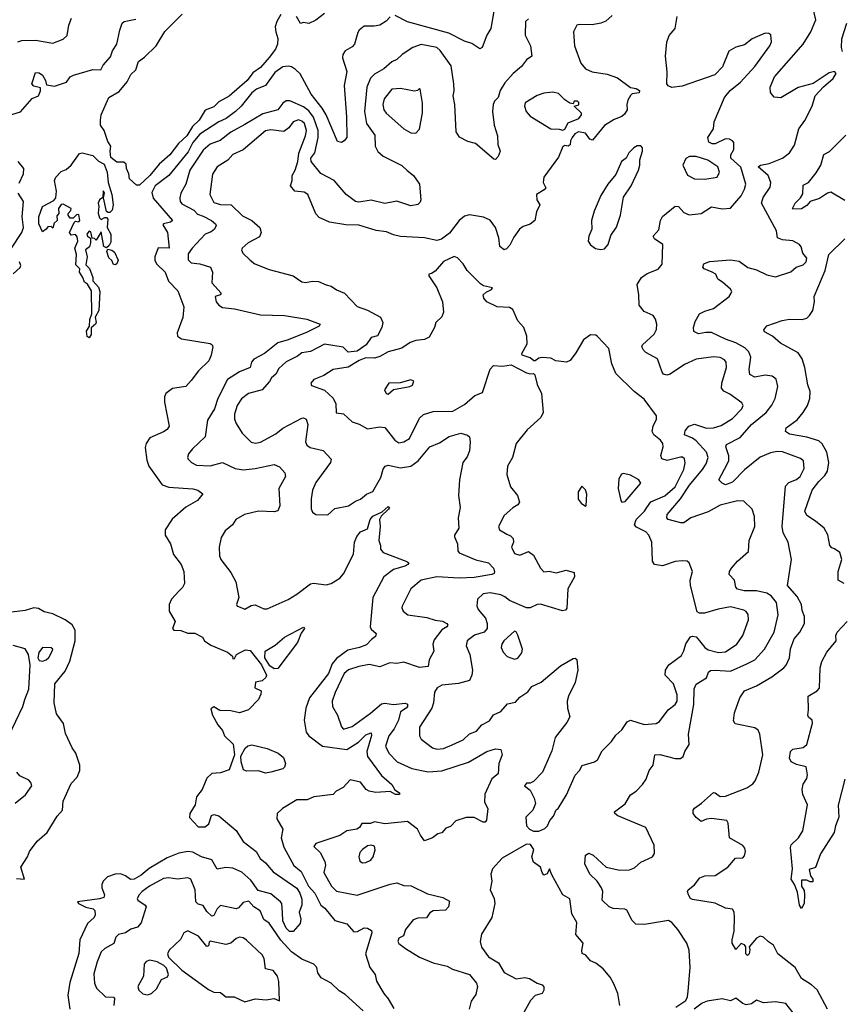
# Model space of a CAD drawing. Extents: x 1552033 to 1694788, y 811965 to 917215.
# Tile 573 of 632: x 1674833 to 1679591, y 880252 to 885946. Entities that reach past the tile are written whole.
import ezdxf

# ---------------------------------------------------------------- set-up
doc = ezdxf.new("R2010")
doc.units = 0

msp = doc.modelspace()

# ---------------------------------------------------------------- linework, layer by layer
at = {"layer": '0CON20XD'}
for points in [[(1679056.7, 880566.7), (1679052.9, 880545), (1679042.5, 880535), (1679032.2, 880545), (1679033.3, 880585), (1679025, 880596.7), (1679005, 880603.3), (1678975, 880570), (1678954.4, 880605), (1678953.3, 880625), (1678965.6, 880674.4), (1678967.4, 880755), (1678965.2, 880785.2), (1678955, 880801.5), (1678915, 880808.7), (1678855, 880836.9), (1678725, 880858.9), (1678713.5, 880865), (1678700.4, 880885), (1678695.5, 880905), (1678700, 880915), (1678735, 880943.1), (1678767.1, 880982.9), (1678795, 880995.4), (1678855, 880997.8), (1678928.8, 881045), (1678973.1, 881096.9), (1679015, 881100), (1679025, 881110.8), (1679030.6, 881135), (1679028, 881155), (1679015, 881171.5), (1678938.6, 881215), (1678930.7, 881300.7), (1678922, 881315), (1678835, 881326.9), (1678806.3, 881323.6), (1678775, 881310), (1678745, 881332.9), (1678728.5, 881355), (1678727.5, 881375), (1678735, 881387.1), (1678777.1, 881415), (1678845, 881476.7), (1678855, 881475.6), (1678885, 881453.3), (1678916.2, 881455), (1679039.2, 881505), (1679073.3, 881526.7), (1679086.4, 881543.6), (1679107.5, 881595), (1679132.1, 881695), (1679114.6, 881815), (1679105, 881836.9), (1679085, 881851.8), (1678971.2, 881875), (1678962.1, 881892.1), (1678967.3, 881937.3), (1678998.5, 882025), (1679024.2, 882065), (1679095, 882094.6), (1679183.3, 882146.7), (1679253, 882197), (1679266.7, 882213.3), (1679285.5, 882255), (1679291.6, 882308.4), (1679312.3, 882365), (1679344.5, 882405), (1679372.2, 882455), (1679372.5, 882495), (1679358.8, 882528.8), (1679355.4, 882565), (1679329.8, 882609.8), (1679274.5, 882675), (1679296.7, 882825), (1679277.9, 882925), (1679248.1, 882978.1), (1679242.5, 883015), (1679262.4, 883247.6), (1679281.2, 883268.8), (1679325, 883287.7), (1679346.9, 883305), (1679369.4, 883350.6), (1679366.2, 883395), (1679349.1, 883409.1), (1679245, 883446.4), (1679215, 883448.2), (1679175, 883440.7), (1679115, 883416.9), (1679025, 883343.1), (1678955, 883270.9), (1678915.7, 883255.7), (1678896.2, 883265), (1678876.7, 883285), (1678925.8, 883375), (1678933.8, 883396.2), (1678934.8, 883424.8), (1678917.1, 883475), (1678920.4, 883489.6), (1678999.7, 883530.3), (1679065.5, 883604.5), (1679149.7, 883675), (1679183.1, 883716.9), (1679203.1, 883755), (1679217.8, 883825), (1679207.6, 883867.6), (1679185.4, 883885.4), (1679145, 883890), (1679085, 883879.5), (1679056, 883895), (1679053, 883923), (1679060.9, 883995), (1679050.5, 884025), (1679027.8, 884047.8), (1678975, 884077.6), (1678915, 884098.2), (1678835, 884136.5), (1678802.4, 884137.6), (1678758.8, 884128.8), (1678731.9, 884141.9), (1678730.8, 884165), (1678739.5, 884200.5), (1678765.8, 884245), (1678795, 884260.6), (1678846.7, 884275), (1678935.7, 884344.3), (1678948.8, 884365), (1678951.2, 884375), (1678945, 884387.5), (1678898.3, 884428.3), (1678870, 884445), (1678858.8, 884475), (1678837.5, 884485), (1678791.2, 884505), (1678783.8, 884515), (1678790, 884535), (1678823.3, 884546.7), (1678945, 884556.5), (1678995, 884548.9), (1679045, 884512.5), (1679095, 884498.9), (1679155, 884470.9), (1679205, 884458.9), (1679292.4, 884487.6), (1679323.3, 884515), (1679365, 884527.8), (1679382.7, 884545), (1679386, 884566), (1679361.9, 884595), (1679352.8, 884632.8), (1679342.9, 884645), (1679305, 884666.7), (1679245, 884672.5), (1679216.7, 884685), (1679210.9, 884725), (1679123.3, 884885), (1679132.3, 884917.7), (1679173.2, 884976.8), (1679176.8, 885005), (1679161.8, 885045), (1679103.3, 885095), (1679117.1, 885105), (1679168.6, 885115), (1679244.7, 885145.3), (1679285, 885175.7), (1679315, 885220), (1679339.4, 885315), (1679375, 885363.8), (1679416.9, 885445), (1679434.5, 885505.5), (1679482.8, 885557.2), (1679538.9, 885605), (1679555.6, 885635), (1679545, 885646.7), (1679515, 885638.7), (1679423, 885577), (1679335, 885554.6), (1679235, 885494.5), (1679197.3, 885497.3), (1679175.7, 885525.7), (1679173.5, 885555), (1679198.5, 885615), (1679365, 885803.5), (1679408.6, 885875), (1679438.5, 885945), (1679416.1, 886035)], [(1676343.4, 885975), (1676319.6, 885935), (1676311.3, 885905), (1676313.7, 885875), (1676326.3, 885836.3), (1676323.8, 885805), (1676312.5, 885775), (1676275, 885726.7), (1676225, 885668.8), (1676180.5, 885639.5), (1676148.2, 885595), (1676045, 885504.4), (1675985, 885470), (1675955, 885441.4), (1675905, 885422.5), (1675870.9, 885365), (1675832.5, 885327.5), (1675799, 885275), (1675751, 885229), (1675700.8, 885165), (1675639.7, 885110.3), (1675585, 885045.4), (1675525, 884988.1), (1675509.1, 884989.1), (1675467.5, 885025), (1675463.3, 885055), (1675450, 885085), (1675449.5, 885109.5), (1675435, 885121.2), (1675395, 885122.1), (1675359.8, 885149.8), (1675355.2, 885184.8), (1675359.2, 885215), (1675342.3, 885242.3), (1675321.4, 885305), (1675300.8, 885335), (1675300, 885365), (1675304.3, 885395), (1675347.5, 885495), (1675409.1, 885530.9), (1675454.4, 885585.6), (1675475, 885629.2), (1675504, 885656), (1675520.7, 885705), (1675555, 885729.3), (1675621.9, 885795), (1675672.8, 885877.2), (1675771.8, 885978.2)], [(1676595, 885982), (1676545, 885944), (1676505, 885923.8), (1676475, 885930), (1676457, 885923), (1676433.3, 885965)], [(1677575.8, 885995), (1677558.6, 885895), (1677534.2, 885855.8), (1677507.5, 885785), (1677495, 885777.5), (1677447.7, 885807.7), (1677405, 885821.3), (1677315, 885867.6), (1677075, 885933.3), (1677005, 885969.2)], [(1674767.6, 885392.4), (1674837.8, 885412.2), (1674905, 885490), (1674942.5, 885505), (1674953.3, 885535), (1674952.5, 885552.5), (1674915, 885561.2), (1674902.7, 885575), (1674925, 885640), (1674945, 885639.1), (1674964.4, 885625), (1674981.9, 885595), (1674988.8, 885568.8), (1675035, 885560.9), (1675103.3, 885585), (1675124.2, 885615), (1675144.6, 885625.4), (1675255, 885657.1), (1675302.5, 885655), (1675316.4, 885683.6), (1675358.3, 885731.7), (1675370, 885765), (1675394.4, 885805), (1675411.1, 885885), (1675426.2, 885925), (1675437.5, 885935), (1675505, 885949.2)], [(1674821.8, 885818.2), (1674845, 885824.8), (1674925, 885828.2), (1675025, 885810.4), (1675085, 885832.5), (1675107.1, 885855), (1675117.1, 885915), (1675132.5, 885955)], [(1676975, 885962), (1676952, 885938), (1676915, 885914), (1676882.3, 885907.7), (1676825, 885908), (1676796.2, 885885), (1676787.7, 885872.3), (1676770, 885805), (1676755, 885788.1), (1676715.7, 885765), (1676701.4, 885745), (1676700.8, 885725), (1676725.4, 885645.4), (1676710, 885565), (1676723.4, 885385), (1676724.6, 885265), (1676710.3, 885245), (1676695, 885236), (1676671.1, 885241.1), (1676604.8, 885395), (1676582.3, 885435), (1676518.6, 885515), (1676455, 885631.8), (1676428.6, 885658.6), (1676405, 885672.4), (1676385, 885676.7), (1676355, 885672.4), (1676309.3, 885640.7), (1676254.3, 885565.7), (1676202.7, 885545), (1676175, 885522.8), (1676114.2, 885445), (1676081.8, 885415), (1676027.1, 885375), (1675985.1, 885354.9), (1675875, 885283.2), (1675834.1, 885235), (1675807.4, 885182.6), (1675695.1, 885044.9), (1675616.3, 884985), (1675596.6, 884946.6), (1675605, 884913.3), (1675717.1, 884785), (1675704.6, 884775.4), (1675664, 884766), (1675661.2, 884758.8), (1675687.1, 884715), (1675696.7, 884625), (1675633.2, 884626.8), (1675614.6, 884575), (1675615.4, 884555), (1675625, 884534.5), (1675675, 884485.6), (1675694.3, 884434.3), (1675747.6, 884377.6), (1675781.8, 884285), (1675776.6, 884223.4), (1675744.2, 884135), (1675746, 884115), (1675769.5, 884099.5), (1675933.9, 884073.9), (1675946.5, 884065), (1675949.1, 884055), (1675940, 884005), (1675926.9, 883973.1), (1675867.1, 883915), (1675825, 883860), (1675794.5, 883825.5), (1675717, 883813), (1675678.6, 883785), (1675670, 883765), (1675670, 883735), (1675697.5, 883595), (1675685, 883576.2), (1675665, 883562.5), (1675585, 883528), (1675564.2, 883495), (1675558.8, 883471.2), (1675567.9, 883397.9), (1675580, 883365), (1675657, 883257), (1675695, 883242.5), (1675833.7, 883233.7), (1675863.3, 883225), (1675892.5, 883205), (1675862.2, 883165), (1675793.8, 883126.2), (1675715, 883057.3), (1675674.5, 882995), (1675674.4, 882965), (1675704.6, 882914.6), (1675723, 882853), (1675766, 882796), (1675782.5, 882755), (1675785.6, 882685), (1675775, 882662), (1675755, 882642.5), (1675710, 882595), (1675697.5, 882565), (1675698, 882525), (1675732, 882465), (1675716.7, 882425), (1675723.8, 882415), (1675765, 882413.3), (1675805, 882398), (1675845, 882399.2), (1675890, 882375), (1675902.5, 882355), (1675938.8, 882328.8), (1676035, 882288), (1676063.3, 882265), (1676065, 882250), (1676075, 882252.5), (1676086.7, 882275), (1676104.4, 882285.6), (1676138.9, 882301.1), (1676165, 882297.5), (1676231.4, 882215), (1676260, 882155), (1676257.3, 882142.7), (1676235, 882123.3), (1676197.5, 882115), (1676193, 882083), (1676230, 882065), (1676227.5, 882045), (1676213.3, 882015), (1676155.3, 881954.7), (1676105, 881937.1), (1676055, 881948.4), (1675990.4, 881950.4), (1675955, 881972.5), (1675938.3, 881961.7), (1675948, 881925), (1675978.9, 881868.9), (1676005.7, 881835), (1676017.1, 881805), (1676066.9, 881756.9), (1676074.7, 881695.3), (1676045, 881608.9), (1675995, 881591.1), (1675945, 881587.8), (1675915, 881559.2), (1675888, 881495), (1675855, 881452.5), (1675847.1, 881405), (1675817.1, 881355), (1675815, 881332.5), (1675865, 881279.2), (1675905, 881279.2), (1675926, 881295), (1675942.5, 881345), (1675955, 881350), (1675985, 881342.5), (1676085, 881257.7), (1676125, 881192.8), (1676200, 881135), (1676224.2, 881095), (1676255, 881070), (1676298, 881018), (1676435, 880924.5), (1676453.8, 880895), (1676465, 880860), (1676464.2, 880825), (1676450, 880785), (1676459.2, 880745), (1676455, 880720), (1676415, 880672.5), (1676393.9, 880673.9), (1676375, 880692.5), (1676355, 880734.2), (1676352.5, 880782.5), (1676349.4, 880835), (1676341.4, 880845), (1676285, 880891.2), (1676211.2, 880911.2), (1676169.7, 880969.7), (1676117.2, 881017.2), (1676065, 881040), (1676025, 881043.1), (1675975, 881033.1), (1675945, 881087.8), (1675885, 881104.1), (1675835, 881132.8), (1675805, 881136.4), (1675753.1, 881126.9), (1675685, 881098.9), (1675582.2, 881037.8), (1675535, 880998.3), (1675495, 880975.2), (1675473.9, 880973.9), (1675444.6, 880995), (1675415, 881006.3), (1675384.1, 881004.1), (1675340, 880990), (1675316.3, 880965), (1675307.2, 880945), (1675308.1, 880925), (1675323.5, 880885), (1675319.2, 880870.8), (1675295, 880861.9), (1675166.7, 880845), (1675173.3, 880835), (1675215, 880814), (1675257.5, 880805), (1675268.1, 880795), (1675269.7, 880770.3), (1675264, 880755), (1675225, 880720), (1675181.6, 880625), (1675174.1, 880545.9), (1675121.9, 880378.1), (1675111.5, 880305), (1675123.8, 880225)], [(1677775, 885950.3), (1677758.8, 885935), (1677757.3, 885857.3), (1677786.5, 885795), (1677794.5, 885735.5), (1677765, 885712.9), (1677734.4, 885675), (1677686.9, 885635), (1677638.8, 885581.2), (1677612.8, 885537.2), (1677600, 885495), (1677579.2, 885475), (1677571.2, 885455), (1677567.1, 885415), (1677576.3, 885336.3), (1677596.7, 885275), (1677597.5, 885225), (1677611.4, 885185), (1677601.2, 885155), (1677585, 885136.7), (1677575, 885138.8), (1677469.5, 885229.5), (1677425, 885240.6), (1677377, 885267), (1677357, 885297), (1677348.9, 885455), (1677339.1, 885505), (1677345.6, 885535), (1677344.5, 885575), (1677328.4, 885678.4), (1677265, 885767.8), (1677245.2, 885785.2), (1677155, 885802.9), (1677107.1, 885785), (1677045.3, 885744.8), (1677013.8, 885716.2), (1676985, 885701.5), (1676938.6, 885661.4), (1676885, 885630.4), (1676861.6, 885608.4), (1676841.6, 885555), (1676826.7, 885415), (1676838.5, 885345), (1676887.2, 885277.2), (1676889.6, 885215), (1676905, 885184.4), (1676935, 885156.4), (1677042.6, 885102.6), (1677074, 885074), (1677110.6, 885045), (1677145.5, 884995), (1677152.9, 884905), (1677148.9, 884891.1), (1677135, 884878), (1677095, 884868.6), (1677015, 884896.9), (1676945, 884883.5), (1676865, 884901.8), (1676795, 884891.5), (1676775, 884894.5), (1676722, 884935), (1676652, 885015), (1676575, 885055.7), (1676517.9, 885125), (1676517.1, 885145), (1676540.8, 885175), (1676558.3, 885265), (1676558.6, 885305), (1676532.4, 885382.4), (1676505, 885418.2), (1676475, 885441.8), (1676395, 885476.7), (1676375, 885477.5), (1676355, 885463.1), (1676325, 885424.4), (1676238.3, 885401.7), (1676135, 885338.9), (1676054.4, 885295.6), (1675992.4, 885247.6), (1675933.9, 885226.1), (1675895, 885192.2), (1675816.7, 885075), (1675794.4, 884995), (1675765, 884942), (1675759.7, 884915), (1675761.3, 884895), (1675770.5, 884880.5), (1675839.4, 884845), (1675861.1, 884821.1), (1675895, 884810.5), (1675942.7, 884785), (1675965.4, 884765), (1675969.6, 884755), (1675959.6, 884735), (1675940.2, 884719.8), (1675904.8, 884705.2), (1675829.5, 884625), (1675807.7, 884592.3), (1675806.7, 884556.7), (1675825, 884540.5), (1675875, 884534.7), (1675937.3, 884515), (1675948.8, 884485), (1675944.5, 884425), (1675997.5, 884365), (1675992.5, 884355), (1675963.8, 884345), (1675969.2, 884315), (1675984, 884295), (1676005, 884281.9), (1676074.6, 884274.6), (1676225, 884239.6), (1676365, 884236.1), (1676494, 884214), (1676570, 884185), (1676565, 884174.4), (1676495, 884139.6), (1676385.8, 884094.2), (1676325, 884077.1), (1676248.6, 884015), (1676186.9, 883983.1), (1676173.3, 883965), (1676165, 883934.4), (1676105, 883908.7), (1676035.2, 883864.8), (1675978.2, 883755), (1675959.6, 883695), (1675919.1, 883630.9), (1675905.4, 883534.6), (1675831.9, 883465), (1675809.2, 883435)], [(1678260.2, 885969.8), (1678222.3, 885937.7), (1678195, 885925.6), (1678144.5, 885915.5), (1678071.4, 885918.6), (1678055.9, 885914.1), (1678036.2, 885875), (1678041.2, 885795), (1678078, 885695), (1678105, 885662.2), (1678143.8, 885645), (1678230.1, 885630.1), (1678290.5, 885610.5), (1678365, 885553.8), (1678398.3, 885548.3), (1678416.9, 885536.9), (1678415, 885523.8), (1678375, 885516.2), (1678365, 885508), (1678350.2, 885479.8), (1678344.5, 885455), (1678346.7, 885425), (1678330.8, 885399.2), (1678314.7, 885385.3), (1678271.7, 885368.3), (1678215, 885334.5), (1678145, 885248.8), (1678130, 885255), (1678105, 885289.2), (1678065, 885297.5), (1678043.8, 885285), (1678028.8, 885265), (1678018.8, 885245), (1678017.7, 885222.3), (1678005, 885213.8), (1677985, 885217.5), (1677975, 885212.5), (1677950, 885150), (1677864.5, 885035.5), (1677860.8, 885005), (1677875.9, 884974.1), (1677867.3, 884962.7), (1677822.2, 884935), (1677823.3, 884905), (1677841.2, 884875), (1677822.2, 884835), (1677812, 884785), (1677785, 884764), (1677745, 884750.8), (1677724.6, 884735.4), (1677691.5, 884688.5), (1677668.1, 884641.9), (1677649.1, 884620.9), (1677635, 884616), (1677610, 884635), (1677604.4, 884685), (1677585.4, 884745), (1677555, 884786.9), (1677515, 884804), (1677435, 884817.5), (1677405, 884810), (1677374.7, 884785.3), (1677318.6, 884711.4), (1677273.2, 884676.8), (1677245, 884669.2), (1677175, 884685.2), (1677035, 884692.7), (1676995, 884700.9), (1676955, 884718.4), (1676895, 884726.2), (1676795, 884756.9), (1676718.8, 884758.8), (1676625, 884774.6), (1676565, 884801.2), (1676545, 884824), (1676500, 884935), (1676478.7, 884948.7), (1676424.4, 884954.4), (1676398.4, 884985), (1676408.2, 885015), (1676409.5, 885045), (1676426.3, 885075), (1676441, 885125), (1676446.9, 885173.1), (1676486.3, 885275), (1676491.2, 885305), (1676479.2, 885345), (1676465, 885359.3), (1676445, 885366), (1676414.2, 885355.8), (1676389.8, 885320.2), (1676360.4, 885299.6), (1676285, 885308), (1676255, 885302.2), (1676125, 885193.2), (1676065, 885166.2), (1676036.9, 885133.1), (1675974.1, 885095.9), (1675948.3, 885051.7), (1675931.8, 884935), (1675955, 884888.5), (1675995, 884876.9), (1676055.2, 884875.2), (1676121.4, 884811.4), (1676175, 884783.8), (1676221.8, 884745), (1676230.4, 884715), (1676220.3, 884689.7), (1676155, 884656.2), (1676120, 884625), (1676116.7, 884615), (1676123.8, 884595), (1676166.7, 884555), (1676193.3, 884535), (1676275, 884500.4), (1676414.3, 884464.3), (1676465, 884430), (1676485, 884426), (1676526.6, 884433.4), (1676561.9, 884431.9), (1676605, 884412), (1676635, 884405.8), (1676665, 884383.1), (1676711.2, 884365), (1676785, 884287.5), (1676845, 884265.7), (1676918.8, 884225), (1676933.8, 884195), (1676927.5, 884165), (1676901.7, 884118.3), (1676865, 884107.3), (1676836.4, 884065), (1676785, 884029.2), (1676733.2, 884023.2), (1676703, 884053), (1676595, 884068.6), (1676515, 884026.2), (1676465, 884019.1), (1676440.4, 883999.6), (1676375, 883968.2), (1676330.8, 883929.2), (1676314.8, 883895.2), (1676289.2, 883875), (1676277.2, 883852.8), (1676234.8, 883805.2), (1676155.8, 883784.2), (1676115, 883753.1), (1676091.1, 883715), (1676074.6, 883665), (1676075.5, 883635), (1676085, 883610), (1676118.9, 883555), (1676172.4, 883502.4), (1676196.6, 883496.6), (1676225, 883503.8), (1676315, 883550.8), (1676355, 883584.7), (1676465, 883641.2), (1676475, 883643.5), (1676490.6, 883635), (1676498.7, 883605), (1676486.8, 883505), (1676493.3, 883485), (1676512.7, 883472.7), (1676588, 883455), (1676634.5, 883405), (1676629.6, 883385), (1676545, 883269.4), (1676526.1, 883225), (1676517.9, 883175), (1676518.3, 883118.3), (1676527.2, 883097.2), (1676545, 883084.4), (1676615, 883083.3), (1676655, 883120), (1676735, 883133.9), (1676775, 883161.8), (1676805, 883173.5), (1676838.4, 883201.6), (1676875, 883218.5), (1676920.9, 883299.1), (1676935, 883346.9), (1676947.1, 883365), (1676965, 883370.7), (1677035, 883353.6), (1677095, 883364.1), (1677137.9, 883395), (1677205, 883475.8), (1677261.5, 883498.5), (1677316.2, 883535), (1677385, 883555.8), (1677423.6, 883543.6), (1677433.6, 883533.6), (1677439.2, 883505), (1677435, 883452.5), (1677421.3, 883418.7), (1677395.6, 883384.4), (1677375.8, 883285), (1677370, 883195), (1677380.8, 883125), (1677369.4, 883065), (1677371.9, 883005), (1677348, 882965), (1677348, 882955), (1677365.6, 882915.6), (1677367.8, 882875), (1677375, 882862.2), (1677472.1, 882822.1), (1677545, 882805.4), (1677574.3, 882775), (1677580, 882755), (1677576.7, 882743.3), (1677563.3, 882736.7), (1677460.6, 882720.6), (1677375, 882717.1), (1677245, 882723.6), (1677155, 882705.8), (1677095.6, 882655), (1677045.4, 882555), (1677042.7, 882545), (1677051.3, 882525), (1677077.5, 882505), (1677188.6, 882488.6), (1677235, 882473.4), (1677277.8, 882467.7), (1677304, 882455), (1677309.2, 882445), (1677303.3, 882435), (1677275, 882417.1), (1677230.5, 882359.5), (1677223.3, 882335), (1677228.9, 882295), (1677201.9, 882245), (1677196.2, 882205), (1677145, 882200), (1677055, 882230.2), (1677015, 882223.2), (1676973.6, 882226.4), (1676915, 882203.2), (1676855, 882217.1), (1676795, 882205.8), (1676735, 882186), (1676710.4, 882165), (1676657.5, 882055)], [(1678502.2, 881172.2), (1678455, 881274.2), (1678291.9, 881341.9), (1678275.8, 881355), (1678274, 881365), (1678335, 881412.1), (1678365, 881464.4), (1678398.9, 881485), (1678435.9, 881524.1), (1678455.7, 881555), (1678474.4, 881605), (1678496, 881635), (1678506.7, 881695), (1678535, 881697.3), (1678625, 881674.3), (1678655, 881674.4), (1678670, 881685), (1678680, 881715), (1678704.6, 881755), (1678700.9, 881815), (1678731.7, 881985), (1678734.3, 882075.7), (1678746.3, 882103.7), (1678805, 882139.2), (1678816.6, 882173.4), (1678827.9, 882182.1), (1678855, 882185.3), (1678945, 882178.2), (1679039.3, 882220.7), (1679085, 882244.6), (1679141.2, 882305), (1679196.1, 882405), (1679219.3, 882505), (1679210.8, 882575), (1679180, 882615), (1679155, 882629.3), (1679095, 882643.1), (1679023.7, 882643.7), (1678985, 882652.5), (1678975.6, 882665), (1678966.9, 882705), (1678936.7, 882736.7), (1678937.5, 882755), (1678949.5, 882775), (1678985, 882815.6), (1679048.8, 882871.2), (1679052.5, 882935), (1679085.5, 883015), (1679083.2, 883073.2), (1679069.2, 883115), (1679021.9, 883161.9), (1678985, 883163.6), (1678885, 883138.2), (1678815, 883099.5), (1678713.8, 883065), (1678675, 883035.8), (1678656.7, 883036.7), (1678583.3, 883055), (1678575.8, 883065.8), (1678577.1, 883085), (1678655.7, 883174.3), (1678706.1, 883255), (1678783.1, 883345), (1678802.9, 883377.1), (1678815.3, 883415), (1678805.9, 883445), (1678745, 883510.2), (1678725, 883525.2), (1678678.1, 883545), (1678681.1, 883568.9), (1678703.3, 883595), (1678735, 883607.9), (1678805, 883583), (1678845, 883586.1), (1678891, 883599), (1678955, 883640.4), (1679008.9, 883695), (1679018.1, 883715), (1679010.2, 883730.2), (1678940.6, 883780.6), (1678905, 883797.9), (1678891.2, 883815), (1678894.6, 883844.6), (1678921.6, 883935), (1678918.9, 883965), (1678909.4, 883979.4), (1678885, 883992.5), (1678845, 883997.2), (1678745, 883982.3), (1678678, 883952), (1678595, 883896.5), (1678575, 883889.4), (1678556.5, 883896.5), (1678548, 883908), (1678522.5, 883985), (1678455, 884020.8), (1678440, 884035), (1678430.8, 884055), (1678434.2, 884065), (1678501.9, 884128.1), (1678516.9, 884155), (1678517.2, 884185), (1678510, 884215), (1678497.5, 884235), (1678445, 884259.4), (1678415.7, 884295), (1678414, 884355), (1678404.2, 884415), (1678428.8, 884455), (1678461.8, 884478.2), (1678526.5, 884503.5), (1678548.1, 884531.9), (1678553.3, 884645), (1678505, 884678.7), (1678496.7, 884695), (1678529.2, 884730.8), (1678538.6, 884785), (1678551.7, 884808.3), (1678625, 884867.5), (1678643.3, 884865), (1678675, 884831.4), (1678705, 884818.1), (1678775, 884824.3), (1678835, 884862.9), (1678895, 884851.9), (1678945, 884855.6), (1679005, 884926.9), (1679025.9, 884965), (1679032.7, 884995), (1679003.4, 885093.4), (1678945.8, 885145.8), (1678945.4, 885165), (1678963.5, 885195), (1678963.8, 885235), (1678956.2, 885245), (1678937.5, 885255), (1678915, 885256.5), (1678855, 885228.6), (1678837.3, 885227.3), (1678817.9, 885237.9), (1678813.3, 885265), (1678845, 885313.8), (1678850, 885355), (1678909.1, 885495), (1678942.9, 885537.1), (1679001.4, 885585), (1679084.4, 885675), (1679172.5, 885795), (1679181.4, 885818.6), (1679177.9, 885857.9), (1679166.4, 885866.4), (1679145, 885867.1), (1679068.8, 885835), (1679025, 885801.1), (1678975, 885787.5), (1678935, 885763.8), (1678897.1, 885672.9), (1678852.7, 885627.3), (1678665, 885560.9), (1678605, 885553.1), (1678582.7, 885562.7), (1678576.2, 885575), (1678577.8, 885645), (1678568.9, 885735), (1678575.3, 885815), (1678589.7, 885855), (1678624.6, 885895), (1678635.4, 885964.6)], [(1679592.7, 885762.7), (1679585.4, 885785.4), (1679588.2, 885835), (1679616.5, 885925)], [(1677125, 885290), (1677145, 885313.3), (1677163.1, 885406.9), (1677162.7, 885462.7), (1677150, 885545), (1677145, 885547.5), (1677134, 885536), (1677117.1, 885532.9), (1677035, 885548.4), (1676985, 885543.2), (1676941.1, 885488.9), (1676932.3, 885455), (1676938.2, 885425), (1676953.3, 885405), (1677055, 885314.5), (1677095, 885291.4), (1677125, 885290)], [(1677975, 885306.7), (1677985, 885312.5), (1678005, 885350), (1678067.5, 885375), (1678082.5, 885395), (1678082.5, 885405), (1678040, 885445), (1678067, 885453), (1678067, 885467), (1678060, 885475), (1678040, 885475), (1678035, 885460), (1678015, 885463.3), (1677985, 885483.3), (1677949.1, 885519.1), (1677916.9, 885526.9), (1677865, 885520.7), (1677825, 885507.9), (1677757.1, 885465), (1677753.5, 885445), (1677762.5, 885415), (1677785, 885387.8), (1677905, 885314), (1677953.6, 885313.6), (1677975, 885306.7)], [(1679605, 884900.6), (1679525, 884949.2), (1679505, 884942.9), (1679458.4, 884911.6), (1679405.3, 884894.7), (1679385, 884870.5), (1679355, 884851.2), (1679305, 884850), (1679302.5, 884855), (1679318.2, 884885), (1679348.2, 884915), (1679361.7, 884938.3), (1679365, 884988.8), (1679395.4, 885004.6), (1679439, 885061), (1679466.3, 885103.7), (1679483.2, 885166.8), (1679517, 885183), (1679612, 885278)], [(1675235, 884106.2), (1675223.8, 884113.8), (1675218.5, 884145), (1675236.4, 884173.6), (1675238.3, 884211.7), (1675250, 884245), (1675248.7, 884378.7), (1675225, 884416.2), (1675207.5, 884427.5), (1675198.9, 884455), (1675178.6, 884485), (1675180, 884505), (1675158, 884528), (1675161.2, 884588.8), (1675151.1, 884625), (1675169.6, 884665), (1675165, 884690), (1675155, 884703.3), (1675130.3, 884700.3), (1675120.8, 884715), (1675147, 884773), (1675155, 884780), (1675175, 884777.5), (1675180, 884785), (1675175, 884820), (1675161.7, 884818.3), (1675141.7, 884798.3), (1675125, 884797.5), (1675112.5, 884815), (1675112.5, 884825), (1675128.3, 884841.7), (1675130, 884855), (1675085, 884880), (1675073.3, 884876.7), (1675057.5, 884855), (1675060, 884825), (1675048.3, 884811.7), (1675050, 884785), (1675031.7, 884768.3), (1675025, 884740), (1675015, 884750), (1674995, 884747.5), (1674986.4, 884733.6), (1674965, 884720), (1674944.4, 884765.6), (1674944.3, 884805), (1674964.3, 884865), (1675030.5, 884899.5), (1675041.2, 884915), (1675046.4, 884953.6), (1675034.4, 885015), (1675042.5, 885035), (1675072.7, 885067.3), (1675100.7, 885079.3), (1675131.2, 885105), (1675178.3, 885171.7), (1675195, 885176.2), (1675255, 885161.2), (1675288.6, 885128.6), (1675320.5, 885110.5), (1675339, 885065), (1675343.6, 885003.6), (1675365.5, 884935), (1675374.4, 884875), (1675367.1, 884845), (1675355, 884831.2), (1675345, 884830), (1675335, 884837.5), (1675316.7, 884915), (1675322.5, 884945), (1675315, 884956.7), (1675313.3, 884916.7), (1675295, 884903.8), (1675287.5, 884885), (1675291.4, 884865), (1675286.2, 884826.2), (1675295, 884800), (1675305, 884790), (1675325, 884802), (1675335, 884801.2), (1675342.3, 884792.3), (1675338.8, 884745), (1675360, 884705), (1675360.7, 884659.3), (1675349.5, 884640.5), (1675335, 884627.5), (1675320, 884635), (1675305, 884720), (1675275, 884670), (1675265, 884680), (1675251.7, 884681.7), (1675245, 884720), (1675235, 884722.5), (1675222, 884705), (1675225, 884693.3), (1675241.7, 884681.7), (1675243.3, 884655), (1675237.5, 884632.5), (1675214.4, 884615), (1675222.9, 884575), (1675215, 884527.5), (1675236.2, 884506.2), (1675255.8, 884455), (1675256.2, 884435), (1675288.7, 884398.7), (1675296, 884375), (1675290, 884265), (1675270, 884225), (1675275.6, 884195), (1675271.1, 884185), (1675245.8, 884164.2), (1675245.4, 884124.6), (1675235, 884106.2)], [(1678195, 884617.1), (1678215, 884621.4), (1678237.1, 884645), (1678251.9, 884698.1), (1678284.6, 884745.4), (1678307.1, 884815), (1678325, 884920), (1678369.4, 884985), (1678411.1, 885075), (1678420, 885105), (1678420, 885135), (1678436, 885185), (1678434.4, 885205), (1678425, 885216.2), (1678405, 885217.3), (1678384.6, 885205.4), (1678356, 885175), (1678340.8, 885145), (1678313.7, 885126.3), (1678280.2, 885049.8), (1678235, 884994), (1678195, 884929.2), (1678155, 884838), (1678140.8, 884785), (1678141.5, 884735), (1678124.6, 884695), (1678120.9, 884665), (1678133.9, 884643.9), (1678162.8, 884622.8), (1678195, 884617.1)], [(1674829.7, 884999.7), (1674854.3, 885055), (1674857.5, 885085), (1674824.4, 885125)], [(1678795, 885023.2), (1678867.5, 885035), (1678880, 885065), (1678870.5, 885095), (1678813.2, 885133.2), (1678745, 885155.4), (1678707.5, 885155), (1678686.4, 885143.6), (1678667.5, 885105), (1678695, 885046.9), (1678735, 885026.2), (1678795, 885023.2)], [(1674784.5, 884625), (1674845, 884714.4), (1674855.7, 884744.3), (1674846.2, 884805), (1674855.5, 884895), (1674823.1, 884943.1)], [(1679137.3, 884152.7), (1679155, 884176), (1679242.7, 884207.3), (1679285.5, 884214.5), (1679358.7, 884211.3), (1679385, 884220.5), (1679401.4, 884235), (1679420, 884265), (1679430, 884315), (1679428.8, 884345), (1679491.3, 884495), (1679512.5, 884587.5), (1679605, 884679.1)], [(1675385, 884527.5), (1675375, 884530), (1675365, 884552.5), (1675348.8, 884568.8), (1675337.5, 884605), (1675341.7, 884618.3), (1675365, 884614), (1675381.9, 884601.9), (1675402, 884555), (1675395, 884533.3), (1675385, 884527.5)], [(1677835, 881253.3), (1677870.9, 881269.1), (1677885.5, 881284.5), (1677899.2, 881315), (1677920, 881340), (1677935, 881376.7), (1677946.7, 881385), (1677995.7, 881464.3), (1678045, 881576.7), (1678071.2, 881605), (1678086.1, 881633.9), (1678156.7, 881655), (1678175, 881666), (1678201.5, 881718.5), (1678255, 881771.2), (1678280.8, 881809.2), (1678315, 881838.6), (1678345.7, 881885), (1678366.3, 881896.3), (1678445, 881870.8), (1678515, 881875.5), (1678532.7, 881887.3), (1678583.3, 881955), (1678625, 881985.5), (1678636.4, 882005), (1678635, 882042), (1678614.6, 882105), (1678566.5, 882155), (1678567.5, 882185), (1678586.9, 882215), (1678660.8, 882269.2), (1678674.7, 882295.3), (1678685, 882336), (1678713.3, 882376.7), (1678725, 882381.1), (1678745, 882376.7), (1678764.5, 882355), (1678795, 882315.4), (1678815, 882302.3), (1678875, 882286.1), (1678915, 882291.3), (1678980, 882335), (1679015.5, 882385), (1679048.2, 882475), (1679046.2, 882506.2), (1679035, 882524.2), (1679021.3, 882531.3), (1678945, 882550.8), (1678872, 882538), (1678793.5, 882513.5), (1678765, 882513.3), (1678751.3, 882521.3), (1678713.5, 882675), (1678711.4, 882705), (1678723.8, 882755), (1678705.8, 882805.8), (1678694.2, 882814.2), (1678665, 882817.1), (1678625, 882813.3), (1678551.7, 882788.3), (1678505, 882795.7), (1678492.2, 882815), (1678490, 882925), (1678472.1, 882965), (1678455, 882983.8), (1678401.2, 883011.2), (1678388.9, 883025), (1678398, 883055), (1678446.7, 883103.3), (1678459.7, 883125), (1678482.9, 883157.1), (1678565, 883191.6), (1678623.7, 883245), (1678674.7, 883345), (1678682.9, 883382.9), (1678677.3, 883407.3), (1678666.1, 883416.1), (1678655, 883416), (1678577.1, 883397.1), (1678546.3, 883406.3), (1678541.8, 883425), (1678553.8, 883475), (1678552.5, 883495), (1678539.4, 883515), (1678501.1, 883545), (1678491.1, 883565), (1678496.5, 883595), (1678516.9, 883635), (1678515.7, 883655), (1678445, 883751.9), (1678387.5, 883795), (1678280.2, 883900.2), (1678257.3, 883955), (1678241.1, 884045), (1678175, 884113.8), (1678165, 884121.2), (1678135, 884123.3), (1678093.3, 884095), (1678050.5, 884019.5), (1678016.7, 883975), (1677995, 883966), (1677934, 883974), (1677905, 883988.8), (1677855, 883992), (1677835, 883988.8), (1677815, 883972.5), (1677807, 883973), (1677785, 883990), (1677740, 884005), (1677737.5, 884015), (1677767.8, 884072.2), (1677766.2, 884115), (1677748.6, 884165), (1677714.2, 884205), (1677685, 884270), (1677665, 884280.8), (1677595, 884285.7), (1677534.3, 884315), (1677518.1, 884335), (1677514.2, 884355), (1677530.3, 884369.7), (1677562.5, 884385), (1677567.5, 884395), (1677515, 884407.1), (1677498, 884418), (1677420.8, 884495), (1677397.8, 884535), (1677365, 884568), (1677345.6, 884575.6), (1677285, 884548.1), (1677235, 884491.2), (1677215, 884477.5), (1677200, 884475), (1677200, 884465), (1677245.7, 884395), (1677278.8, 884315), (1677283.3, 884255), (1677275, 884227.5), (1677240.6, 884195), (1677231.5, 884165), (1677200.4, 884109.6), (1677175, 884097.2), (1677125, 884091.1), (1677090.5, 884079.5), (1677043.1, 884046.9), (1676965, 884024.7), (1676915, 883998.3), (1676885, 883988.9), (1676835, 883990), (1676797.1, 883975), (1676733.2, 883936.8), (1676646.1, 883923.9), (1676591.2, 883888.8), (1676534, 883865), (1676516.7, 883845), (1676520, 883830), (1676595, 883804.4), (1676646.9, 883756.9), (1676660.5, 883725), (1676663.3, 883673.3), (1676705, 883667.1), (1676755, 883620.9), (1676797.1, 883607.1), (1676845, 883580.5), (1676915, 883592.5), (1676945, 883587.1), (1677002.2, 883515), (1677025, 883499.4), (1677055, 883504.4), (1677087.5, 883525), (1677145, 883640.8), (1677167.7, 883662.3), (1677225, 883680), (1677337.3, 883682.7), (1677405, 883720.8), (1677465, 883771.8), (1677509.5, 883790.5), (1677554.6, 883925.4), (1677572.9, 883947.1), (1677625, 883943.1), (1677675, 883950), (1677765, 883903.8), (1677785, 883897.5), (1677805, 883900), (1677811.7, 883891.7), (1677826.1, 883836.1), (1677850.8, 883785), (1677860.6, 883675), (1677846.9, 883645), (1677767.3, 883575), (1677704.3, 883495), (1677684.2, 883415), (1677654.4, 883365), (1677651.1, 883315), (1677671.4, 883245), (1677712.2, 883195), (1677724.2, 883155), (1677715, 883140), (1677685, 883122.9), (1677635, 883079.4), (1677601.4, 883015), (1677607.1, 882995), (1677649.5, 882970.5), (1677672.1, 882962.1), (1677687.5, 882945), (1677689.2, 882925), (1677677.8, 882895), (1677695, 882858.9), (1677725, 882849.6), (1677775, 882871.2), (1677805, 882848.8), (1677845, 882773.8), (1677863.6, 882753.6), (1677895, 882756.4), (1677935, 882746.7), (1677993.2, 882763.2), (1678040, 882750), (1678042.5, 882725), (1678002.5, 882655), (1677996.8, 882543.2), (1677988.9, 882531.1), (1677973, 882527), (1677844.6, 882565.4), (1677825, 882564.5), (1677785, 882545.4), (1677765, 882544.6), (1677665, 882588.2), (1677639.3, 882609.3), (1677615, 882619.8), (1677555, 882631.6), (1677513.8, 882626.2), (1677480.5, 882595), (1677476.4, 882556.4), (1677485.6, 882535), (1677526.2, 882485), (1677536.2, 882455), (1677536.8, 882425), (1677520, 882405), (1677463.7, 882386.3), (1677421.3, 882355), (1677414.7, 882325), (1677437.3, 882275), (1677452.8, 882185), (1677448.4, 882155), (1677435, 882125.6), (1677371.7, 882108.3), (1677275, 882097.9), (1677247.8, 882082.2), (1677232.7, 882057.3), (1677226.8, 881995), (1677217.6, 881965), (1677144.5, 881855), (1677145.3, 881805.3), (1677155.8, 881785.8), (1677220, 881735), (1677245, 881726.7), (1677285, 881731.8), (1677335, 881752.3), (1677397.5, 881782.5), (1677434.5, 881815.5), (1677475, 881830.9), (1677505, 881868.9), (1677549.4, 881890.6), (1677573.2, 881926.8), (1677615, 881946.2), (1677655, 881989.1), (1677701.4, 881998.6), (1677725, 882028.2), (1677771.4, 882058.6), (1677795, 882090), (1677848.5, 882115), (1677961.2, 882208.8), (1678035, 882252), (1678045, 882253.8), (1678055.7, 882245.7), (1678060.6, 882185), (1678045, 882112.5), (1678008.1, 882035), (1678000, 882005), (1678002, 881965), (1678015.7, 881915), (1677998, 881882), (1677929.4, 881795), (1677911.6, 881718.4), (1677857.5, 881595), (1677805, 881540), (1677785, 881531.2), (1677765, 881531.4), (1677753.5, 881515), (1677785, 881491.2), (1677809.5, 881445), (1677815.7, 881414.3), (1677800, 881375), (1677761.2, 881335), (1677763.3, 881285), (1677782.5, 881265), (1677804.1, 881254.1), (1677835, 881253.3)], [(1674794.7, 884475.3), (1674835, 884512), (1674840, 884525), (1674830.8, 884545)], [(1679602.5, 882685), (1679566.7, 882705), (1679567.5, 882755), (1679588.6, 882825), (1679577.5, 882865), (1679545, 882885.6), (1679531.1, 882891.1), (1679519.4, 882905), (1679507.4, 882967.4), (1679486.4, 883006.4), (1679436.6, 883046.6), (1679385, 883078), (1679373.2, 883103.2), (1679416.7, 883225), (1679455, 883275.7), (1679490.4, 883309.6), (1679505.3, 883334.7), (1679512.5, 883385), (1679501.5, 883445), (1679474, 883494), (1679455, 883510), (1679385, 883531.3), (1679285, 883549.4), (1679262, 883565), (1679267.1, 883585), (1679328.9, 883631.1), (1679365, 883674.4), (1679389.6, 883715), (1679402.7, 883755), (1679405.6, 883795), (1679391.4, 883835), (1679374.4, 883935), (1679359.5, 883985), (1679335, 884018.5), (1679234, 884075), (1679186.4, 884116.4), (1679140.5, 884140.5), (1679137.3, 884152.7)], [(1676965, 883781.2), (1676995, 883807.5), (1677090, 883825), (1677105, 883833.3), (1677112.5, 883855), (1677095, 883863.3), (1677033.6, 883846.4), (1676967.5, 883845), (1676943.8, 883805), (1676952.5, 883785), (1676965, 883781.2)], [(1675809.2, 883435), (1675803.1, 883415), (1675807.5, 883405), (1675827.5, 883385), (1675855, 883370.4), (1675933.7, 883366.3), (1676005, 883385.6), (1676080, 883350), (1676125, 883342.3), (1676195, 883350.3), (1676305, 883373.8), (1676335, 883361.2), (1676366.9, 883325), (1676370.8, 883305), (1676331.5, 883235), (1676336.7, 883135), (1676325, 883106), (1676305, 883099.5), (1676215, 883104.5), (1676133.8, 883085), (1676083.8, 883055), (1676064.4, 883025.6), (1676020.5, 882989.5), (1675999.1, 882950.9), (1675985.7, 882895), (1675988.1, 882845), (1675995.7, 882825), (1676055, 882750), (1676083.1, 882695), (1676100, 882605), (1676087.5, 882565), (1676090, 882555), (1676097.5, 882552.5), (1676135, 882536.7), (1676172, 882558), (1676195, 882561.8), (1676245, 882539.4), (1676265, 882540), (1676385, 882594), (1676436.3, 882623.7), (1676515, 882684.2), (1676532.7, 882687.3), (1676605, 882678.1), (1676635, 882686.4), (1676684.3, 882715.7), (1676705, 882741.5), (1676764.2, 882855), (1676769.2, 882925), (1676783.2, 882956.8), (1676805, 882983.5), (1676845, 883000.8), (1676860.7, 883055), (1676875, 883074.5), (1676929.3, 883100.7), (1676965, 883131.2), (1676971.2, 883125), (1676966.7, 883115), (1676924.4, 883075.6), (1676914.6, 883055.4), (1676918, 883015), (1676909.4, 882935), (1676920, 882905), (1676919.5, 882885), (1676935.4, 882865.4), (1677073, 882813), (1677083.3, 882805), (1677078, 882795), (1677060, 882785), (1676995, 882767.5), (1676938.2, 882725), (1676875.5, 882605), (1676859.6, 882435), (1676865, 882420.8), (1676895, 882396.7), (1676891.7, 882378.3), (1676867.3, 882362.7), (1676839.3, 882330.7), (1676798.8, 882315), (1676730.2, 882299.8), (1676665, 882251.5), (1676639.3, 882220.7), (1676619.5, 882165), (1676509.7, 882025), (1676487.9, 881965), (1676477.8, 881895), (1676490.4, 881825), (1676505.3, 881805.3), (1676584.4, 881744.4), (1676725, 881725.7), (1676791.7, 881768.3), (1676835, 881809.7), (1676865, 881821.2), (1676867.5, 881807.5), (1676840.5, 881715), (1676844.1, 881685), (1676925.8, 881575), (1676985, 881523.1), (1677003.2, 881493.2), (1677029.2, 881475), (1677028.8, 881465), (1677006.7, 881465), (1676975, 881483.1), (1676892.5, 881477.5), (1676855, 881484.1), (1676837.8, 881495), (1676805, 881536.9), (1676745, 881550), (1676703.3, 881506.7), (1676663.8, 881485), (1676645.4, 881464.6), (1676535, 881452.5), (1676495, 881435.6), (1676435, 881434.4), (1676352, 881385), (1676322.5, 881355), (1676320, 881325), (1676354.3, 881265), (1676345.9, 881214.1), (1676360.2, 881160.2), (1676419.2, 881055), (1676461, 881021), (1676504.2, 880935), (1676539.7, 880895), (1676575.3, 880825.3), (1676597.4, 880807.4), (1676655, 880736.9), (1676725, 880717.1), (1676765, 880671.8), (1676786.2, 880673.8), (1676825, 880694), (1676845, 880692), (1676868.6, 880678.6), (1676870, 880665), (1676833.5, 880545), (1676857.1, 880465), (1676888.1, 880425), (1676896.2, 880386.2), (1676938.5, 880315), (1676965, 880284), (1676997.8, 880227.8)], [(1678315, 883156.2), (1678335, 883160), (1678425.7, 883265), (1678414.3, 883284.3), (1678365, 883312.5), (1678325, 883321.2), (1678313.1, 883316.9), (1678298.7, 883291.3), (1678294.4, 883235), (1678309.2, 883165), (1678315, 883156.2)], [(1678105, 883132.5), (1678110, 883135), (1678113, 883203), (1678105, 883227.5), (1678085, 883247.5), (1678062.5, 883215), (1678063.6, 883173.6), (1678080.7, 883150.7), (1678105, 883132.5)], [(1674815, 880978.9), (1674860, 880975), (1674840, 881045), (1674877.5, 881105), (1674888.6, 881135), (1674934.2, 881195.8), (1674990.9, 881245), (1675049.4, 881340.6), (1675080, 881375), (1675085, 881426.7), (1675130.5, 881529.5), (1675165.8, 881565), (1675180.8, 881605), (1675181.4, 881635), (1675158.5, 881705), (1675136.9, 881735), (1675097.5, 881817.5), (1675085.4, 881875.4), (1675045, 881931.2), (1675031.8, 881995), (1675036.2, 882105), (1675095, 882178.2), (1675123.5, 882236.5), (1675153.9, 882355), (1675154.3, 882415), (1675136.6, 882446.6), (1675095.7, 882475.7), (1675025, 882509.4), (1674975, 882522.5), (1674942, 882542), (1674915, 882544.6), (1674865, 882530), (1674755, 882516.4)], [(1679605.3, 881555), (1679566.7, 881403.3), (1679571.3, 881335), (1679551.3, 881285), (1679543.8, 881245), (1679465, 881122.5), (1679435, 881042.5), (1679398.3, 881031.7), (1679407.5, 880995), (1679420, 880975), (1679420, 880960), (1679405, 880960), (1679385, 880970), (1679355, 880970), (1679354.4, 880935), (1679370, 880910), (1679371.5, 880885), (1679369.6, 880835), (1679355, 880806), (1679342.9, 880825), (1679330.8, 880900.8), (1679314.7, 880945), (1679294.3, 880975), (1679302.6, 881035), (1679291.4, 881158.6), (1679295.7, 881174.3), (1679337.3, 881215), (1679362.3, 881255), (1679388.8, 881405), (1679361.6, 881465), (1679359.3, 881495), (1679364.6, 881525), (1679385, 881558.6), (1679388.7, 881578.7), (1679381.1, 881625), (1679325, 881638.8), (1679294.6, 881655), (1679285.4, 881675), (1679291.2, 881715), (1679305, 881726.9), (1679365, 881737.1), (1679385.9, 881755), (1679418.2, 881878.2), (1679415.6, 881895.6), (1679395, 881913.3), (1679391.2, 881925), (1679395.8, 881955), (1679392.5, 882035), (1679445.6, 882065), (1679459.8, 882080.2), (1679462.1, 882197.9), (1679472.7, 882235), (1679502.3, 882287.7), (1679555.6, 882355), (1679553.5, 882385), (1679560.9, 882405), (1679618.9, 882465)], [(1676305, 882192), (1676278.9, 882208.9), (1676251.1, 882255), (1676253.6, 882295), (1676310.4, 882329.6), (1676364.3, 882375), (1676475, 882432.5), (1676480, 882425), (1676461.7, 882398.3), (1676440.6, 882345), (1676325, 882193.3), (1676305, 882192)], [(1677695, 882248.8), (1677715, 882253.3), (1677737.8, 882285), (1677741.9, 882305), (1677715, 882386.7), (1677705, 882406.7), (1677695, 882410), (1677633.6, 882355), (1677620.9, 882335), (1677617.5, 882315), (1677628.5, 882288.5), (1677652.7, 882262.7), (1677695, 882248.8)], [(1674770, 881805), (1674851.5, 881975), (1674863.4, 882015), (1674886.5, 882075), (1674893.3, 882215), (1674884.7, 882275), (1674865, 882307.3), (1674795, 882326.7)], [(1674965, 882236.4), (1674985, 882243.3), (1675001.7, 882258.3), (1675020.8, 882295), (1675023.8, 882305), (1675014.2, 882314.2), (1674965, 882315.6), (1674943, 882287), (1674936.9, 882255), (1674945, 882239.4), (1674965, 882236.4)], [(1676657.5, 882055), (1676640.9, 882005), (1676642.7, 881975), (1676670.9, 881925), (1676695, 881856.7), (1676705, 881844), (1676755, 881858.2), (1676861.3, 881935), (1676925, 881989.8), (1676945, 881993.8), (1676995, 881985.2), (1677063, 881993), (1677075, 881988), (1677075.7, 881975), (1677067.5, 881965), (1677036.2, 881943.8), (1677023.1, 881895), (1676998.1, 881845), (1676967.8, 881805), (1676948.7, 881745), (1676967.9, 881705), (1677016.2, 881655), (1677101.9, 881615), (1677195, 881596.4), (1677275, 881602.2), (1677427.9, 881652.1), (1677535, 881714.4), (1677585, 881730), (1677616, 881726), (1677623.3, 881695), (1677604.4, 881645.6), (1677600.5, 881585), (1677564.2, 881555.8), (1677523.2, 881466.8), (1677521.4, 881421.4), (1677540.8, 881385), (1677533, 881317), (1677525, 881306), (1677513.3, 881305), (1677462, 881332), (1677415, 881332.9), (1677355, 881312.5), (1677325, 881280.9), (1677298.3, 881271.7), (1677275, 881244.2), (1677251.9, 881238.1), (1677221.2, 881215), (1677175, 881198), (1677150.5, 881230.5), (1677134.4, 881265), (1677075, 881310), (1676945, 881295.6), (1676885, 881307.5), (1676862, 881298), (1676812.5, 881297.5), (1676798.8, 881275), (1676783.3, 881265), (1676725, 881255.4), (1676685, 881228.5), (1676545, 881183.1), (1676535, 881164.2), (1676569.9, 881129.9), (1676597.4, 881077.4), (1676602.5, 881057.5), (1676592.9, 881015), (1676636.7, 880935), (1676665, 880906.5), (1676785, 880883.9), (1676975, 880947.5), (1677015, 880953.8), (1677055, 880939.1), (1677097.2, 880937.2), (1677191.1, 880891.1), (1677280.5, 880870.5), (1677319.3, 880849.3), (1677313.9, 880816.1), (1677295, 880796), (1677225, 880792.1), (1677205, 880781.1), (1677185, 880752), (1677135, 880750.9), (1677108.9, 880741.1), (1677064.4, 880685.6), (1677052.4, 880647.6), (1677026.2, 880635), (1677020, 880615), (1677025, 880603.3), (1677063.8, 880575), (1677146, 880525), (1677225, 880491.4), (1677305, 880472.2), (1677335.5, 880455.5), (1677435, 880425.4), (1677474.5, 880375), (1677480.4, 880355), (1677470.8, 880309.2), (1677445, 880270), (1677432.5, 880225)], [(1676255, 881589.1), (1676215, 881601.4), (1676145, 881600), (1676127.6, 881607.6), (1676113.2, 881655), (1676112.5, 881687.5), (1676137.3, 881732.7), (1676152.2, 881747.8), (1676175, 881752.5), (1676265, 881731.1), (1676328.8, 881705), (1676359.5, 881679.5), (1676370, 881645), (1676365, 881623.8), (1676354, 881614), (1676285, 881593.8), (1676255, 881589.1)], [(1674807.1, 881415), (1674866.8, 881463.2), (1674902.5, 881515), (1674896.7, 881535), (1674885, 881548.6), (1674834.2, 881574.2), (1674816, 881595)], [(1676815, 881070), (1676835, 881073.1), (1676864.1, 881085.9), (1676878.2, 881105), (1676888.9, 881145), (1676885, 881166), (1676865, 881171.9), (1676845, 881167.8), (1676815, 881148.2), (1676800.1, 881129.9), (1676794.6, 881105), (1676800.9, 881080.9), (1676815, 881070)], [(1678304.1, 880245), (1678292.7, 880315), (1678270, 880370), (1678248.8, 880408.8), (1678207.7, 880457.7), (1678165, 880490), (1678135, 880503.3), (1678107, 880537), (1678086.4, 880546.4), (1678083.9, 880563.9), (1678091.9, 880605), (1678050.4, 880655), (1678054.6, 880725), (1678027.1, 880775), (1678015, 880862.5), (1677974.5, 880884.5), (1677910.5, 881000.5), (1677897.5, 881035), (1677883.3, 881006.7), (1677865, 881000), (1677854.2, 881014.2), (1677845.6, 881045), (1677804.4, 881075), (1677794.4, 881105), (1677807, 881147), (1677787.3, 881177.3), (1677765, 881179.2), (1677623.1, 881096.9), (1677568.2, 881035), (1677557.3, 881005), (1677563.3, 880965), (1677554, 880915), (1677577.5, 880865), (1677581.5, 880835), (1677564.6, 880755), (1677503, 880657), (1677495.5, 880615), (1677503.4, 880583.4), (1677545, 880526.7), (1677602.6, 880492.6), (1677635, 880435.4), (1677705, 880399.6), (1677755, 880407.6), (1677781, 880401), (1677825, 880373.6), (1677855, 880364), (1677864.3, 880354.3), (1677864.4, 880335), (1677854.5, 880315.5), (1677815, 880302.5), (1677786.9, 880275), (1677748, 880205)], [(1678627.5, 880235), (1678686, 880274), (1678695.5, 880295), (1678698.9, 880328.9), (1678710, 880465), (1678704.2, 880565), (1678691.2, 880605), (1678639.4, 880685), (1678605, 880724.4), (1678585, 880736.7), (1678447.1, 880712.9), (1678395.9, 880715.9), (1678375, 880736.9), (1678345, 880796.5), (1678332.6, 880802.6), (1678265, 880806.6), (1678242.7, 880815), (1678201.5, 880855), (1678205.3, 880905), (1678198, 880925), (1678172.2, 880965), (1678129.6, 881005), (1678101.1, 881065), (1678105.8, 881114.2), (1678125, 881127.1), (1678149.2, 881115), (1678225.2, 881045.2), (1678305, 881027.8), (1678359.4, 881030.6), (1678388.2, 881041.8), (1678425, 881073.9), (1678492.5, 881105), (1678504.3, 881125), (1678502.2, 881172.2)], [(1676819.7, 880215), (1676715, 880308.8), (1676680.8, 880330.8), (1676634.2, 880375), (1676576.5, 880405), (1676556.7, 880435), (1676551.2, 880465), (1676534.3, 880484.3), (1676465, 880512.9), (1676405, 880555.2), (1676342.6, 880622.6), (1676275, 880721.8), (1676245, 880741.8), (1676223.6, 880793.6), (1676186.7, 880815), (1676158, 880848), (1676125, 880840.9), (1676098.9, 880811.1), (1676085.5, 880804.5), (1675995, 880824.5), (1675975.5, 880805), (1675955.8, 880765), (1675945, 880762.5), (1675915, 880788.9), (1675895, 880822.9), (1675865, 880832.2), (1675850.8, 880845), (1675848.1, 880915), (1675822, 880975), (1675805, 880983.1), (1675745, 880975.4), (1675695, 880983.6), (1675665, 880979.6), (1675584.1, 880935.9), (1675541.2, 880905), (1675524.4, 880885.6), (1675512.9, 880865), (1675516.4, 880855), (1675559.2, 880825), (1675564.2, 880815), (1675536, 880724), (1675515, 880698.2), (1675475, 880686.9), (1675445, 880665.4), (1675404, 880655), (1675389.7, 880640.3), (1675376.7, 880603.2), (1675325, 880575.3), (1675304.5, 880555.5), (1675281.5, 880498.5), (1675262.4, 880427.6), (1675265.5, 880375.5), (1675276.5, 880346.5), (1675330, 880295), (1675375, 880292.9), (1675380.5, 880285), (1675377.8, 880245)], [(1676135, 880266.2), (1676195.4, 880284.6), (1676258, 880278), (1676305, 880286), (1676335, 880273.3), (1676332.2, 880385), (1676323.5, 880415), (1676298.2, 880448.2), (1676255, 880458), (1676246.7, 880516.7), (1676235, 880539.2), (1676145, 880623.1), (1676125, 880636.9), (1676105, 880641.1), (1676085, 880633.1), (1676054, 880606), (1676025, 880597.7), (1675935, 880618), (1675928.3, 880611.7), (1675925, 880590), (1675915, 880586.7), (1675867, 880647), (1675805, 880677.7), (1675782, 880665), (1675763.3, 880626.7), (1675698, 880565), (1675688.1, 880545), (1675694.4, 880524.4), (1675769.8, 880449.8), (1675925, 880337.1), (1675955, 880323.3), (1675995, 880321.1), (1676025, 880295.6), (1676072.5, 880295), (1676135, 880266.2)], [(1679505.8, 880225), (1679445, 880335.8), (1679412.5, 880365), (1679355, 880400.9), (1679317.9, 880465), (1679218, 880545), (1679192.5, 880595), (1679163.1, 880613.1), (1679135, 880641.2), (1679115, 880647.1), (1679094.6, 880635.4), (1679052.5, 880585), (1679056.7, 880566.7)], [(1675572, 880308), (1675595, 880314.5), (1675625, 880341.4), (1675653.8, 880395), (1675688.3, 880411.7), (1675693.3, 880425), (1675682.1, 880462.1), (1675667.4, 880477.4), (1675628.2, 880498.2), (1675585, 880506.9), (1675565, 880499.5), (1675552.5, 880485), (1675548.2, 880415), (1675516.2, 880355), (1675521.8, 880335), (1675545, 880313.3), (1675572, 880308)], [(1679306.4, 880203.6), (1679265, 880256.7), (1679205, 880266.9), (1679135, 880260), (1679095.5, 880275.5), (1679066.2, 880255), (1679035, 880250), (1679015, 880256), (1678975, 880287.5), (1678945, 880273.3), (1678895, 880283.2), (1678808.8, 880271.2), (1678780.9, 880259.1), (1678733.8, 880225)]]:
    msp.add_lwpolyline(points, dxfattribs=at)

doc.saveas('drawing.dxf')
